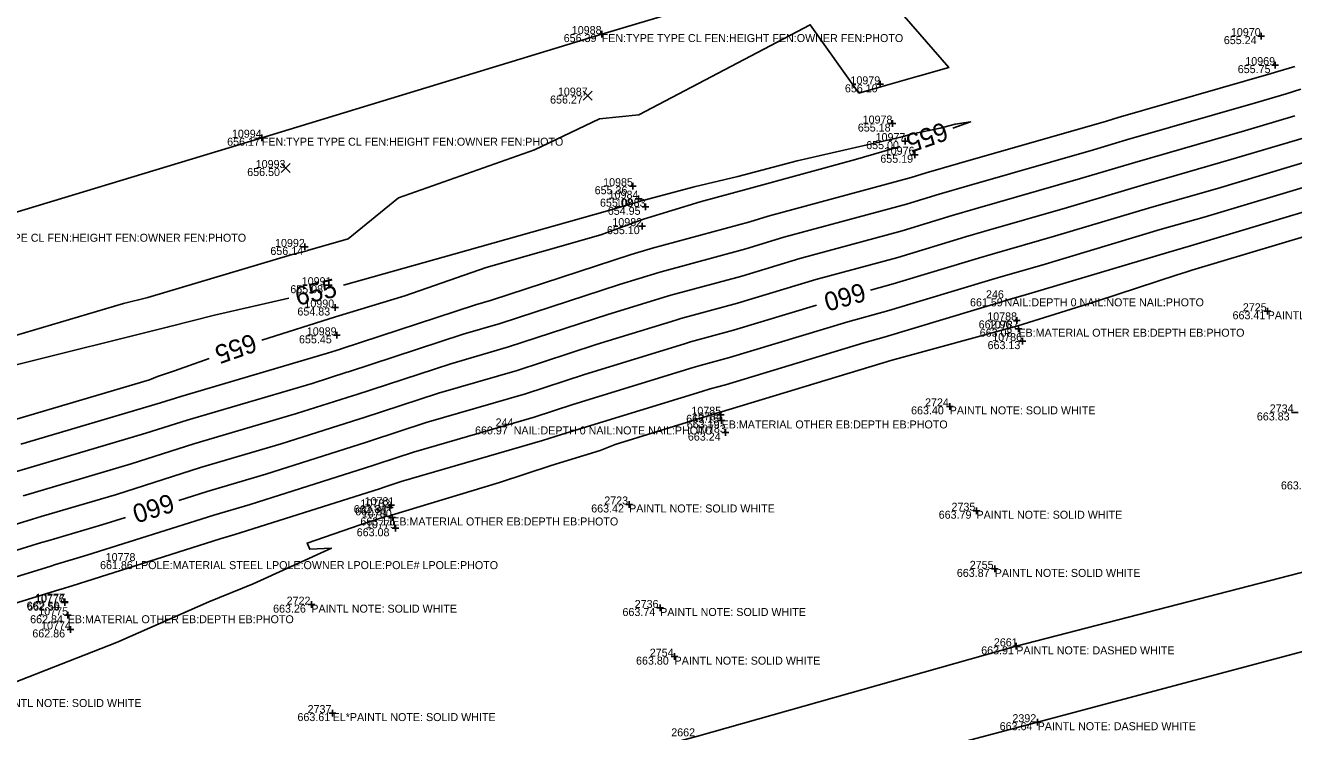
# Model space of a CAD drawing. Extents: x 2129350 to 2137777, y 657588 to 659885.
# Drawn here: x 2131042.4 to 2131232.5, y 658197 to 658303 of the extents above; entities that cross this region are included whole.
import ezdxf

# ---------------------------------------------------------------- set-up
doc = ezdxf.new("R2010")
doc.units = 0
for name, color, linetype in [('DT_X_Contour_Major', 7, 'Continuous'), ('DT_X_Contour_Minor', 7, 'Continuous'), ('DT_X_TIN_Hull', 7, 'Continuous'), ('PV_X_COP', 7, 'Continuous'), ('SV_X_Random_Point', 7, 'Continuous'), ('SV_X_Shot_Marker', 7, 'Continuous'), ('SV_X_Text_Comment', 7, 'Continuous'), ('SV_X_Text_Elevation', 7, 'Continuous'), ('SV_X_Text_Name', 7, 'Continuous')]:
    doc.layers.add(name, color=color, linetype=linetype)

msp = doc.modelspace()

# ---------------------------------------------------------------- linework, layer by layer
at = {"layer": 'DT_X_Contour_Major'}
for points in [[(2131264.96, 658291.61), (2131260.22, 658290.21), (2131250.41, 658287.23), (2131236.29, 658283.06), (2131236.29, 658283.06), (2131235.18, 658282.72), (2131221.08, 658278.5), (2131211.24, 658275.67), (2131196.67, 658271.31), (2131187.31, 658268.62), (2131185.27, 658268.03), (2131172.47, 658264.15), (2131169.07, 658263.23)], [(2131181.43, 658287.55), (2131184.08, 658288.48), (2131181.76, 658288.11), (2131179.5, 658287.52), (2131175.17, 658286.61), (2131173.79, 658286.25), (2131158.07, 658282.61), (2131149.2, 658280.3), (2131142.65, 658278.75), (2131134.59, 658276.6), (2131129.66, 658275.13), (2131110.5, 658269.75), (2131106.63, 658268.61), (2131090.07, 658263.96)], [(2131077.85, 658255.74), (2131088.88, 658259.23), (2131099.26, 658262.38), (2131111.47, 658266.61), (2131128.66, 658271.55), (2131135.02, 658273.89), (2131143.55, 658276.48), (2131150.72, 658278.44), (2131166.83, 658282.85), (2131173.5, 658284.79)], [(2131081.89, 658262.04), (2131070.74, 658259.45), (2131064.02, 658257.78), (2131063.64, 658257.67), (2131040.82, 658251.95), (2131039.32, 658251.5), (2131036.27, 658250.73), (2131036.19, 658250.71), (2131034.92, 658250.29), (2131012.17, 658243.81), (2131010.25, 658243.19), (2130991.1, 658237.7), (2130986.85, 658236.63), (2130985.32, 658236.17)], [(2131160.98, 658260.97), (2131148.54, 658257.2), (2131142.09, 658255.45), (2131141.19, 658255.17), (2131126.21, 658250.58), (2131117.36, 658247.68), (2131102.44, 658243.35), (2131094.13, 658240.62), (2131093.51, 658240.42), (2131078.41, 658235.63), (2131069.62, 658233.04), (2131065.38, 658231.69)], [(2130974.4, 658223.58), (2130993.11, 658230.33), (2131012.77, 658235.84), (2131013.87, 658236.18), (2131036.88, 658242.62), (2131037.92, 658242.94), (2131040.72, 658243.77), (2131061, 658249.76), (2131062.19, 658250.29), (2131064.73, 658251.11), (2131069.92, 658252.98)], [(2131057.37, 658229.14), (2131053.83, 658228.01), (2131045.75, 658225.62), (2131044.81, 658225.35), (2131028.64, 658220.35), (2131020.96, 658218.2), (2131004.59, 658213.16), (2130998.11, 658211.34), (2130990.73, 658208.68), (2130974.83, 658203.69), (2130967.49, 658201.04), (2130961.95, 658199.3)]]:
    msp.add_lwpolyline(points, dxfattribs=at)
at = {"layer": 'DT_X_Contour_Minor'}
for points in [[(2131036.83, 658255.2), (2131057.09, 658261.2), (2131060.76, 658262.12), (2131082.38, 658268.59), (2131084.63, 658269.15), (2131084.65, 658269.16), (2131090.78, 658270.92), (2131098.29, 658277.07), (2131118.7, 658284.28), (2131128.42, 658288.93), (2131134.34, 658289.52), (2131160.04, 658303.06), (2131167.34, 658292.8), (2131170.64, 658293.71), (2131176.22, 658295.31), (2131176.4, 658295.36), (2131180.8, 658296.63), (2131174.09, 658304.35), (2131218.93, 658314.07), (2131223.12, 658315.28), (2131228.22, 658330.31), (2131227, 658331.63)], [(2131041.72, 658240.14), (2131062.65, 658246.32), (2131065.67, 658247.29), (2131087.68, 658253.77), (2131089.62, 658254.39), (2131089.7, 658254.41), (2131109.87, 658261.03), (2131112.26, 658261.73), (2131133.18, 658268.57), (2131136.04, 658269.45), (2131136.21, 658269.5), (2131150.98, 658273.5), (2131153.71, 658274.33), (2131175.15, 658280.13), (2131177.4, 658280.81), (2131182.24, 658282.21), (2131204.43, 658288.6), (2131206.18, 658289.12), (2131229.15, 658295.73), (2131230.11, 658296.02), (2131232.69, 658296.8)], [(2131040.68, 658235.9), (2131042.73, 658236.51), (2131060.44, 658241.75), (2131066.65, 658243.72), (2131085.36, 658249.23), (2131090.59, 658250.9), (2131090.81, 658250.96), (2131108.01, 658256.61), (2131113.54, 658258.22), (2131131.44, 658264.07), (2131137.33, 658265.88), (2131137.68, 658265.99), (2131150.37, 658269.43), (2131156.1, 658271.16), (2131174.48, 658276.14), (2131179.36, 658277.62), (2131183.51, 658278.81), (2131202.49, 658284.28), (2131207.44, 658285.76), (2131227.13, 658291.42), (2131231.38, 658292.69), (2131233.59, 658293.36)], [(2131042.06, 658232.38), (2131043.73, 658232.88), (2131058.24, 658237.17), (2131067.64, 658240.16), (2131083.04, 658244.7), (2131091.56, 658247.4), (2131091.91, 658247.52), (2131106.15, 658252.19), (2131114.81, 658254.7), (2131129.7, 658259.58), (2131138.62, 658262.31), (2131139.15, 658262.48), (2131149.76, 658265.35), (2131158.49, 658267.99), (2131173.81, 658272.14), (2131181.33, 658274.42), (2131184.77, 658275.41), (2131200.55, 658279.96), (2131208.71, 658282.4), (2131225.11, 658287.11), (2131232.65, 658289.37)], [(2131233.91, 658286.04), (2131223.09, 658282.81), (2131209.98, 658279.03), (2131198.61, 658275.63), (2131186.04, 658272.01), (2131183.3, 658271.22), (2131173.14, 658268.14), (2131160.88, 658264.83), (2131149.15, 658261.27), (2131140.62, 658258.96), (2131139.9, 658258.74), (2131127.95, 658255.08), (2131116.09, 658251.19), (2131104.29, 658247.77), (2131093.02, 658244.07), (2131092.53, 658243.91), (2131080.72, 658240.16), (2131068.63, 658236.6), (2131056.03, 658232.59), (2131044.74, 658229.25), (2131043.43, 658228.87), (2131030.29, 658224.8)], [(2131236.44, 658279.39), (2131219.06, 658274.19), (2131212.51, 658272.31), (2131194.73, 658266.99), (2131188.58, 658265.22), (2131187.23, 658264.83), (2131171.8, 658260.15), (2131165.66, 658258.49), (2131147.93, 658253.12), (2131143.55, 658251.93), (2131142.47, 658251.6), (2131124.47, 658246.08), (2131118.63, 658244.17), (2131100.58, 658238.92), (2131095.24, 658237.17), (2131094.48, 658236.93), (2131076.09, 658231.09), (2131070.61, 658229.48), (2131051.62, 658223.44), (2131046.75, 658221.99), (2131046.19, 658221.83), (2131026.99, 658215.89)], [(2131025.34, 658211.44), (2131047.56, 658218.31), (2131047.76, 658218.37), (2131049.42, 658218.86), (2131071.6, 658225.91), (2131073.77, 658226.55), (2131095.45, 658233.44), (2131096.34, 658233.72), (2131098.72, 658234.5), (2131119.91, 658240.66), (2131122.73, 658241.58), (2131143.76, 658248.03), (2131145.02, 658248.42), (2131147.32, 658249.04), (2131168.05, 658255.32), (2131171.14, 658256.16), (2131189.2, 658261.64), (2131189.84, 658261.82), (2131192.8, 658262.67), (2131213.78, 658268.95), (2131217.04, 658269.89), (2131237.71, 658276.07)], [(2131145.05, 658244.46), (2131146.49, 658244.91), (2131146.71, 658244.97), (2131170.45, 658252.16), (2131170.47, 658252.16), (2131172.11, 658252.66), (2131191.16, 658257.87), (2131203.14, 658261.64), (2131215.05, 658265.53), (2131216.35, 658265.94), (2131217.23, 658266.24), (2131238.97, 658272.74)], [(2131040.58, 658204.33), (2131056.02, 658210.37), (2131056.37, 658210.53), (2131069.9, 658216.46), (2131076.55, 658219.15), (2131088.26, 658224.51), (2131085, 658224.36), (2131084.62, 658225.27), (2131092.58, 658228.01), (2131096.51, 658229.33), (2131096.7, 658229.28), (2131097.29, 658229.48), (2131113.44, 658234.38), (2131121.19, 658236.93), (2131128.54, 658239.18), (2131130.8, 658240.09), (2131145.05, 658244.46)]]:
    msp.add_lwpolyline(points, dxfattribs=at)
at = {"layer": 'DT_X_TIN_Hull'}
msp.add_lwpolyline([(2131520.19, 658386.55), (2131475.87, 658361.83), (2131428.42, 658367.86), (2131427.6, 658370.3), (2131426.12, 658375.26), (2131425.33, 658378.33), (2131426.89, 658390.99), (2131371.75, 658375.02), (2131316.24, 658358.02), (2131252.87, 658339.96), (2131221.07, 658329.73), (2131159.94, 658310.93), (2131128.77, 658301.65), (2131077.82, 658286.1), (2131030.27, 658271.69)], dxfattribs=at)
at = {"layer": 'PV_X_COP'}
for points in [[(2131528.03, 658302.66), (2131480.18, 658289.6), (2131431.72, 658276.11), (2131383.73, 658262.83), (2131335.06, 658249.37), (2131287.25, 658236.79), (2131239.47, 658222.35), (2131190.92, 658209.79), (2131142.98, 658196.28), (2131095.12, 658183.57), (2131046.58, 658169.5), (2130997.83, 658156.5), (2130949.67, 658143.39), (2130901.29, 658130.24), (2130853.81, 658116.91), (2130805.18, 658103.5), (2130756.8, 658090.85), (2130709.64, 658077.1)], [(2130712.28, 658065.72), (2130760.53, 658079.19), (2130808.66, 658092.27), (2130856.27, 658105.25), (2130904.86, 658118.78), (2130952.88, 658132.43), (2131001.46, 658145.23), (2131048.98, 658158.95), (2131098.01, 658172.31), (2131145.3, 658185.44), (2131194.12, 658198.4), (2131242.1, 658211.21), (2131290.4, 658225.02), (2131338.4, 658238.17), (2131386.52, 658251.36), (2131434.96, 658264.62), (2131482.99, 658278.86)]]:
    msp.add_lwpolyline(points, dxfattribs=at)
at = {"layer": 'SV_X_Random_Point'}
for p, q in [((2131126.01, 658291.75), (2131127.35, 658293.08)), ((2131126.01, 658293.08), (2131127.35, 658291.75)), ((2131080.73, 658280.88), (2131082.07, 658282.21)), ((2131080.73, 658282.21), (2131082.07, 658280.88))]:
    msp.add_line(p, q, dxfattribs=at)
at = {"layer": 'SV_X_Shot_Marker'}
for p, q in [((2131128.27, 658301.65), (2131129.27, 658301.65)), ((2131128.77, 658302.15), (2131128.77, 658301.15)), ((2131128.77, 658301.65), (2131128.77, 658301.65)), ((2131227.15, 658301.34), (2131228.15, 658301.34)), ((2131227.65, 658301.84), (2131227.65, 658300.84)), ((2131227.65, 658301.34), (2131227.65, 658301.34)), ((2131229.74, 658297.49), (2131229.74, 658296.49)), ((2131229.24, 658296.99), (2131230.24, 658296.99)), ((2131229.74, 658296.99), (2131229.74, 658296.99)), ((2131170.02, 658294.11), (2131171.02, 658294.11)), ((2131170.52, 658294.61), (2131170.52, 658293.61)), ((2131170.52, 658294.11), (2131170.52, 658294.11)), ((2131171.84, 658288.22), (2131172.84, 658288.22)), ((2131172.34, 658288.72), (2131172.34, 658287.72)), ((2131172.34, 658288.22), (2131172.34, 658288.22)), ((2131077.32, 658286.1), (2131078.32, 658286.1)), ((2131077.82, 658286.6), (2131077.82, 658285.6)), ((2131077.82, 658286.1), (2131077.82, 658286.1)), ((2131174.28, 658286.09), (2131174.28, 658285.09)), ((2131173.78, 658285.59), (2131174.78, 658285.59)), ((2131174.28, 658285.59), (2131174.28, 658285.59)), ((2131175.72, 658284.04), (2131175.72, 658283.04)), ((2131175.22, 658283.54), (2131176.22, 658283.54)), ((2131175.72, 658283.54), (2131175.72, 658283.54)), ((2131132.96, 658278.82), (2131133.96, 658278.82)), ((2131133.46, 658279.32), (2131133.46, 658278.32)), ((2131133.46, 658278.82), (2131133.46, 658278.82)), ((2131133.78, 658276.95), (2131134.78, 658276.95)), ((2131134.28, 658277.45), (2131134.28, 658276.45)), ((2131134.28, 658276.95), (2131134.28, 658276.95)), ((2131135.36, 658276.23), (2131135.36, 658275.23)), ((2131134.86, 658275.73), (2131135.86, 658275.73)), ((2131135.36, 658275.73), (2131135.36, 658275.73)), ((2131134.33, 658272.83), (2131135.33, 658272.83)), ((2131134.83, 658273.33), (2131134.83, 658272.33)), ((2131134.83, 658272.83), (2131134.83, 658272.83)), ((2131083.78, 658269.71), (2131084.78, 658269.71)), ((2131084.28, 658270.21), (2131084.28, 658269.21)), ((2131084.28, 658269.71), (2131084.28, 658269.71)), ((2131087.36, 658263.97), (2131088.36, 658263.97)), ((2131087.86, 658264.47), (2131087.86, 658263.47)), ((2131087.86, 658263.97), (2131087.86, 658263.97)), ((2131088.8, 658261.12), (2131088.8, 658260.12)), ((2131088.3, 658260.62), (2131089.3, 658260.62)), ((2131088.8, 658260.62), (2131088.8, 658260.62)), ((2131191.01, 658259.19), (2131191.01, 658258.19)), ((2131228.1, 658260.06), (2131229.1, 658260.06)), ((2131228.6, 658260.56), (2131228.6, 658259.56)), ((2131228.6, 658260.06), (2131228.6, 658260.06)), ((2131190.51, 658258.69), (2131191.51, 658258.69)), ((2131190.74, 658257.44), (2131191.74, 658257.44)), ((2131191.01, 658258.69), (2131191.01, 658258.69)), ((2131191.24, 658257.94), (2131191.24, 658256.94)), ((2131191.24, 658257.44), (2131191.24, 658257.44)), ((2131088.55, 658256.45), (2131089.55, 658256.45)), ((2131089.05, 658256.95), (2131089.05, 658255.95)), ((2131089.05, 658256.45), (2131089.05, 658256.45)), ((2131191.33, 658255.58), (2131192.33, 658255.58)), ((2131191.83, 658256.08), (2131191.83, 658255.08)), ((2131191.83, 658255.58), (2131191.83, 658255.58)), ((2131180.44, 658245.79), (2131181.44, 658245.79)), ((2131180.94, 658246.29), (2131180.94, 658245.29)), ((2131180.94, 658245.79), (2131180.94, 658245.79)), ((2131146.15, 658244.53), (2131147.15, 658244.53)), ((2131146.65, 658245.03), (2131146.65, 658244.03)), ((2131146.65, 658244.53), (2131146.65, 658244.53)), ((2131146.75, 658244.18), (2131146.75, 658243.18)), ((2131232.16, 658244.88), (2131233.16, 658244.88)), ((2131146.25, 658243.68), (2131147.25, 658243.68)), ((2131146.75, 658243.68), (2131146.75, 658243.68)), ((2131147.34, 658242.35), (2131147.34, 658241.35)), ((2131146.84, 658241.85), (2131147.84, 658241.85)), ((2131147.34, 658241.85), (2131147.34, 658241.85)), ((2131096.53, 658230.64), (2131097.53, 658230.64)), ((2131096.73, 658230.96), (2131097.73, 658230.96)), ((2131097.03, 658231.14), (2131097.03, 658230.14)), ((2131097.03, 658230.64), (2131097.03, 658230.64)), ((2131097.23, 658231.46), (2131097.23, 658230.46)), ((2131097.23, 658230.96), (2131097.23, 658230.96)), ((2131132.38, 658231.07), (2131133.38, 658231.07)), ((2131132.88, 658231.57), (2131132.88, 658230.57)), ((2131132.88, 658231.07), (2131132.88, 658231.07)), ((2131184.96, 658230.63), (2131184.96, 658229.63)), ((2131096.87, 658229.12), (2131097.87, 658229.12)), ((2131097.37, 658229.62), (2131097.37, 658228.62)), ((2131097.37, 658229.12), (2131097.37, 658229.12)), ((2131184.46, 658230.13), (2131185.46, 658230.13)), ((2131184.96, 658230.13), (2131184.96, 658230.13)), ((2131097.36, 658227.5), (2131098.36, 658227.5)), ((2131097.86, 658228), (2131097.86, 658227)), ((2131097.86, 658227.5), (2131097.86, 658227.5)), ((2131187.19, 658221.41), (2131188.19, 658221.41)), ((2131187.69, 658221.91), (2131187.69, 658220.91)), ((2131187.69, 658221.41), (2131187.69, 658221.41)), ((2131047.78, 658216.48), (2131048.78, 658216.48)), ((2131047.8, 658216.34), (2131048.8, 658216.34)), ((2131048.28, 658216.98), (2131048.28, 658215.98)), ((2131048.28, 658216.48), (2131048.28, 658216.48)), ((2131048.3, 658216.84), (2131048.3, 658215.84)), ((2131048.3, 658216.34), (2131048.3, 658216.34)), ((2131084.75, 658216.04), (2131085.75, 658216.04)), ((2131085.25, 658216.54), (2131085.25, 658215.54)), ((2131085.25, 658216.04), (2131085.25, 658216.04)), ((2131137.04, 658215.54), (2131138.04, 658215.54)), ((2131137.54, 658216.04), (2131137.54, 658215.04)), ((2131137.54, 658215.54), (2131137.54, 658215.54)), ((2131048.23, 658214.45), (2131049.23, 658214.45)), ((2131048.73, 658214.95), (2131048.73, 658213.95)), ((2131048.73, 658214.45), (2131048.73, 658214.45)), ((2131048.64, 658212.32), (2131049.64, 658212.32)), ((2131049.14, 658212.82), (2131049.14, 658211.82)), ((2131049.14, 658212.32), (2131049.14, 658212.32)), ((2131190.42, 658209.79), (2131191.42, 658209.79)), ((2131190.92, 658210.29), (2131190.92, 658209.29)), ((2131190.92, 658209.79), (2131190.92, 658209.79)), ((2131139.2, 658208.24), (2131140.2, 658208.24)), ((2131139.7, 658208.74), (2131139.7, 658207.74)), ((2131139.7, 658208.24), (2131139.7, 658208.24)), ((2131088.44, 658200.27), (2131088.44, 658199.27)), ((2131087.94, 658199.77), (2131088.94, 658199.77)), ((2131088.44, 658199.77), (2131088.44, 658199.77)), ((2131193.62, 658198.4), (2131194.62, 658198.4)), ((2131194.12, 658198.9), (2131194.12, 658197.9)), ((2131194.12, 658198.4), (2131194.12, 658198.4))]:
    msp.add_line(p, q, dxfattribs=at)

# ---------------------------------------------------------------- texts
at = {"layer": 'DT_X_Contour_Major'}
for s, rotation, p in [('655', 199.2115, (2131180.05, 658288.51)), ('655', 13.2119, (2131083.19, 658260.87)), ('660', 195.6283, (2131167.87, 658264.38)), ('655', 199.1921, (2131076.44, 658256.78)), ('660', 197.6471, (2131064.14, 658232.76))]:
    msp.add_text(s, height=2.8, rotation=rotation, dxfattribs=at).set_placement(p)
at = {"layer": 'SV_X_Text_Comment'}
for s, p in [('FEN:TYPE TYPE CL FEN:HEIGHT FEN:OWNER FEN:PHOTO', (2131128.77, 658300.45)), ('FEN:TYPE TYPE CL FEN:HEIGHT FEN:OWNER FEN:PHOTO', (2131077.82, 658284.9)), ('FEN:TYPE TYPE CL FEN:HEIGHT FEN:OWNER FEN:PHOTO', (2131030.27, 658270.49)), ('NAIL:DEPTH 0 NAIL:NOTE NAIL:PHOTO', (2131189.17, 658260.8)), ('PAINTL NOTE: SOLID WHITE', (2131228.6, 658258.86)), ('EB:MATERIAL OTHER EB:DEPTH EB:PHOTO', (2131191.24, 658256.24)), ('PAINTL NOTE: SOLID WHITE', (2131180.94, 658244.59)), ('NAIL:DEPTH 0 NAIL:NOTE NAIL:PHOTO', (2131115.58, 658241.58)), ('EB:MATERIAL OTHER EB:DEPTH EB:PHOTO', (2131146.75, 658242.48)), ('PAINTL NOTE: SOLID WHITE', (2131132.88, 658229.87)), ('EB:MATERIAL OTHER EB:DEPTH EB:PHOTO', (2131097.37, 658227.92)), ('PAINTL NOTE: SOLID WHITE', (2131184.96, 658228.93)), ('LPOLE:MATERIAL STEEL LPOLE:OWNER LPOLE:POLE# LPOLE:PHOTO', (2131058.84, 658221.37)), ('PAINTL NOTE: SOLID WHITE', (2131187.69, 658220.2)), ('PAINTL NOTE: SOLID WHITE', (2131085.25, 658214.84)), ('PAINTL NOTE: SOLID WHITE', (2131137.54, 658214.34)), ('EB:MATERIAL OTHER EB:DEPTH EB:PHOTO', (2131048.73, 658213.25)), ('PAINTL NOTE: DASHED WHITE', (2131190.92, 658208.58)), ('PAINTL NOTE: SOLID WHITE', (2131139.7, 658207.04)), ('PAINTL NOTE: SOLID WHITE', (2131037.94, 658200.68)), ('EL*PAINTL NOTE: SOLID WHITE', (2131088.44, 658198.57)), ('PAINTL NOTE: DASHED WHITE', (2131194.12, 658197.2))]:
    msp.add_text(s, height=1.2, dxfattribs=at).set_placement(p)
at = {"layer": 'SV_X_Text_Elevation'}
for s, p in [('656.39', (2131123.08, 658300.45)), ('655.24', (2131222.03, 658300.14)), ('655.75', (2131224.12, 658295.79)), ('656.10', (2131165.23, 658292.91)), ('656.27', (2131121.04, 658291.22)), ('655.18', (2131167.17, 658287.02)), ('656.17', (2131072.63, 658284.9)), ('655.00', (2131168.42, 658284.39)), ('655.19', (2131170.54, 658282.34)), ('656.50', (2131075.64, 658280.35)), ('655.36', (2131127.72, 658277.62)), ('655.08', (2131128.52, 658275.75)), ('654.95', (2131129.69, 658274.53)), ('655.10', (2131129.56, 658271.63)), ('656.14', (2131079.11, 658268.51)), ('655.08', (2131082.1, 658262.77)), ('661.59', (2131183.98, 658260.8)), ('654.83', (2131083.16, 658259.42)), ('663.41', (2131223.34, 658258.86)), ('662.96', (2131185.28, 658257.49)), ('663.08', (2131185.44, 658256.24)), ('655.45', (2131083.4, 658255.25)), ('663.13', (2131186.62, 658254.38)), ('663.40', (2131175.15, 658244.59)), ('663.15', (2131141.44, 658243.33)), ('663.83', (2131226.98, 658243.68)), ('660.97', (2131109.79, 658241.58)), ('663.19', (2131141.53, 658242.48)), ('663.24', (2131141.69, 658240.65)), ('663.94', (2131230.59, 658233.33)), ('662.84', (2131091.6, 658229.77)), ('662.81', (2131091.82, 658229.44)), ('663.42', (2131127.2, 658229.87)), ('663.11', (2131092.6, 658227.92)), ('663.79', (2131179.29, 658228.93)), ('663.08', (2131092.05, 658226.3)), ('661.86', (2131053.58, 658221.37)), ('663.87', (2131182.01, 658220.2)), ('662.56', (2131042.56, 658215.29)), ('662.59', (2131042.65, 658215.14)), ('663.26', (2131079.52, 658214.84)), ('663.74', (2131131.89, 658214.34)), ('662.84', (2131043.1, 658213.25)), ('662.86', (2131043.43, 658211.12)), ('663.91', (2131185.66, 658208.58)), ('663.80', (2131133.92, 658207.04)), ('663.61', (2131083.17, 658198.57)), ('663.64', (2131188.43, 658197.2))]:
    msp.add_text(s, height=1.2, dxfattribs=at).set_placement(p)
at = {"layer": 'SV_X_Text_Name'}
for s, p in [('10988', (2131124.29, 658301.65)), ('10970', (2131223.09, 658301.34)), ('10969', (2131225.25, 658296.99)), ('10979', (2131166.06, 658294.11)), ('10987', (2131122.21, 658292.42)), ('10978', (2131167.89, 658288.22)), ('10994', (2131073.34, 658286.1)), ('10977', (2131169.83, 658285.59)), ('10976', (2131171.2, 658283.54)), ('10993', (2131076.91, 658281.55)), ('10985', (2131128.99, 658278.82)), ('10984', (2131129.82, 658276.95)), ('10983', (2131130.89, 658275.73)), ('10982', (2131130.37, 658272.83)), ('10992', (2131079.81, 658269.71)), ('10991', (2131083.81, 658263.97)), ('246', (2131186.38, 658262)), ('10990', (2131084.21, 658260.62)), ('2725', (2131224.88, 658260.06)), ('10788', (2131186.57, 658258.69)), ('10989', (2131084.57, 658256.45)), ('10787', (2131186.81, 658257.44)), ('10786', (2131187.32, 658255.58)), ('10785', (2131142.22, 658244.53)), ('2724', (2131177.24, 658245.79)), ('2734', (2131228.91, 658244.88)), ('244', (2131112.87, 658242.78)), ('10784', (2131142.33, 658243.68)), ('10783', (2131142.91, 658241.85)), ('10782', (2131092.61, 658230.64)), ('10781', (2131093.24, 658230.96)), ('2723', (2131129.16, 658231.07)), ('2735', (2131181.21, 658230.13)), ('10780', (2131092.84, 658229.12)), ('10779', (2131093.43, 658227.5)), ('10778', (2131054.42, 658222.57)), ('2755', (2131183.95, 658221.41)), ('10776', (2131043.81, 658216.34)), ('10777', (2131043.87, 658216.48)), ('2722', (2131081.55, 658216.04)), ('10775', (2131044.32, 658214.45)), ('2736', (2131133.72, 658215.54)), ('10774', (2131044.74, 658212.32)), ('2661', (2131187.56, 658209.79)), ('2754', (2131135.98, 658208.24)), ('2737', (2131084.69, 658199.77)), ('2392', (2131190.34, 658198.4)), ('2662', (2131139.2, 658196.28))]:
    msp.add_text(s, height=1.2, dxfattribs=at).set_placement(p)

doc.saveas('drawing.dxf')
